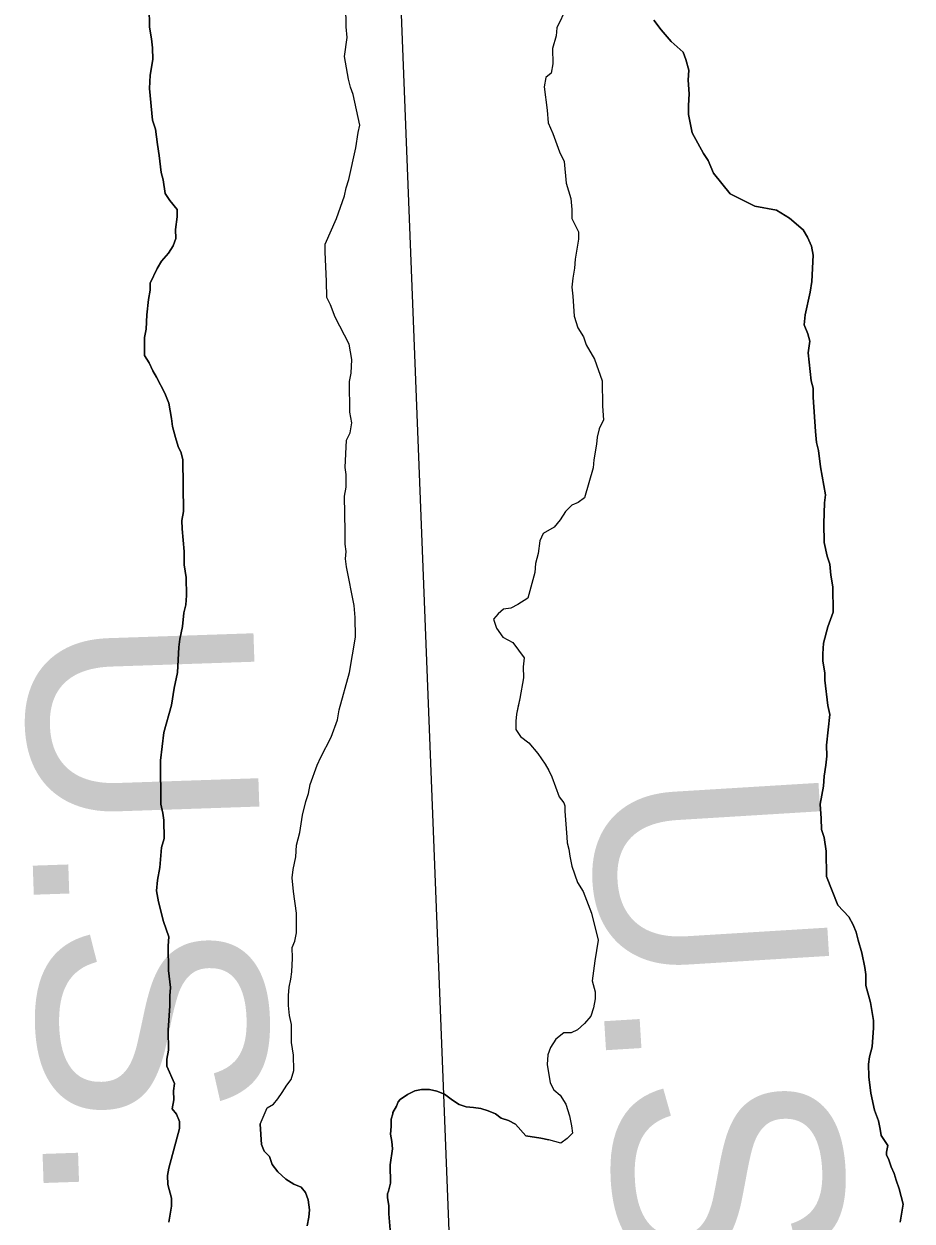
# Model space of a CAD drawing. Extents: x 3172231 to 3210228, y 940198 to 965780.
# Drawn here: x 3192561 to 3192950, y 954736 to 955260 of the extents above; entities that cross this region are included whole.
import ezdxf

# ---------------------------------------------------------------- set-up
doc = ezdxf.new("R2010")
doc.units = 0
for name, color, linetype in [('V-SITE-VEGE', 7, 'Continuous'), ('V-TOPO-BNDY', 7, 'Continuous'), ('V-TOPO-GNAM-IDEN', 7, 'Continuous'), ('V-TOPO-SHOR', 7, 'Continuous')]:
    doc.layers.add(name, color=color, linetype=linetype)

msp = doc.modelspace()

# ---------------------------------------------------------------- linework, layer by layer
at = {"layer": 'V-SITE-VEGE'}
for points in [[(3192615.857, 955267.831), (3192615.966, 955259.115), (3192616.822, 955253.972), (3192617.266, 955250.016), (3192617.332, 955244.867), (3192616.226, 955238.117), (3192615.902, 955232.167), (3192617.262, 955218.317), (3192618.501, 955214.368), (3192619.378, 955207.642), (3192620.228, 955202.899), (3192621.114, 955195.381), (3192621.946, 955192.221), (3192622.812, 955186.288), (3192624.833, 955183.142), (3192628.051, 955179.22), (3192628.09, 955176.05), (3192627.365, 955170.494), (3192627.416, 955166.533), (3192626.265, 955163.35), (3192624.326, 955160.153), (3192621.198, 955156.551), (3192619.257, 955153.354), (3192616.166, 955146.979), (3192616.205, 955143.806), (3192615.462, 955139.835), (3192614.753, 955133.089), (3192614.436, 955126.746), (3192613.688, 955123.171), (3192613.787, 955115.247), (3192615.806, 955112.101), (3192617.434, 955108.554), (3192619.054, 955105.802), (3192622.708, 955098.713), (3192624.346, 955094.376), (3192625.62, 955087.654), (3192626.06, 955084.095), (3192627.305, 955079.354), (3192628.544, 955075.409), (3192629.767, 955072.649), (3192630.601, 955069.489), (3192630.879, 955046.905), (3192630.136, 955042.932), (3192630.181, 955039.369), (3192631.096, 955029.473), (3192631.17, 955023.529), (3192632.03, 955017.994), (3192632.128, 955010.07), (3192631.778, 955006.103), (3192631.033, 955002.525), (3192630.316, 954996.574), (3192629.196, 954991.011), (3192628.843, 954987.442), (3192628.188, 954976.337), (3192626.687, 954969.583), (3192625.591, 954962.04), (3192622.173, 954950.111), (3192620.74, 954937.808), (3192620.975, 954918.793), (3192621.817, 954914.84), (3192622.253, 954911.676), (3192622.351, 954903.75), (3192621.213, 954899.775), (3192620.527, 954891.048), (3192619.406, 954885.488), (3192619.07, 954880.726), (3192619.92, 954875.983), (3192622.011, 954867.292), (3192624.471, 954860.584), (3192624.125, 954856.617), (3192624.258, 954845.921), (3192625.143, 954838.402), (3192624.79, 954834.833), (3192624.844, 954830.475), (3192624.184, 954819.768), (3192624.293, 954811.051), (3192623.547, 954807.078), (3192623.588, 954803.91), (3192626.851, 954796.42), (3192626.494, 954793.244), (3192626.544, 954789.285), (3192625.8, 954785.312), (3192627.811, 954782.961), (3192629.038, 954779.805), (3192629.079, 954776.635), (3192624.391, 954759.354), (3192623.883, 954756.118)], [(3192664.966, 954769.698), (3192664.346, 954778.582), (3192667.43, 954785.695), (3192670.184, 954787.313), (3192672.134, 954789.715), (3192674.082, 954792.515), (3192676.023, 954795.708), (3192677.975, 954798.108), (3192679.116, 954802.085), (3192679.032, 954808.821), (3192678.17, 954814.361), (3192678.071, 954822.283), (3192677.23, 954826.233), (3192676.781, 954830.587), (3192676.726, 954834.945), (3192677.076, 954838.517), (3192677.825, 954842.091), (3192678.184, 954845.267), (3192678.505, 954851.215), (3192678.446, 954855.968), (3192679.601, 954858.757), (3192680.349, 954862.333), (3192680.24, 954871.05), (3192678.936, 954880.542), (3192678.464, 954886.481), (3192678.817, 954890.051), (3192679.937, 954895.613), (3192680.267, 954900.768), (3192681.784, 954906.335), (3192682.88, 954913.877), (3192684.391, 954919.839), (3192685.536, 954923.419), (3192686.28, 954927.392), (3192689.345, 954935.752), (3192690.886, 954939.338), (3192695.532, 954948.112), (3192698.213, 954955.675), (3192698.951, 954960.041), (3192703.503, 954976.345), (3192706.086, 954991.83), (3192705.977, 955000.549), (3192705.519, 955005.693), (3192702.137, 955022.69), (3192701.697, 955026.251), (3192702.053, 955029.423), (3192701.617, 955032.59), (3192701.55, 955038.138), (3192701.357, 955053.59), (3192702.1, 955057.561), (3192702.033, 955063.107), (3192701.597, 955066.271), (3192702.242, 955078.168), (3192703.788, 955081.357), (3192704.525, 955085.725), (3192703.675, 955090.466), (3192703.507, 955103.94), (3192704.257, 955107.516), (3192704.579, 955113.463), (3192703.307, 955120.185), (3192697.216, 955131.996), (3192695.166, 955137.519), (3192693.542, 955140.669), (3192693.454, 955147.8), (3192692.901, 955160.473), (3192692.856, 955164.039), (3192697.869, 955175.196), (3192701.312, 955185.145), (3192702.059, 955188.721), (3192703.204, 955192.301), (3192706.203, 955206.209), (3192707.308, 955212.957), (3192708.062, 955216.138), (3192705.119, 955229.572), (3192703.892, 955232.728), (3192703.057, 955236.284), (3192701.349, 955246.169), (3192702.434, 955254.505), (3192701.98, 955259.254), (3192701.867, 955268.366)], [(3192798.561, 955267.583), (3192794.312, 955258.814), (3192793.959, 955255.242), (3192792.444, 955249.676), (3192792.528, 955242.942), (3192791.784, 955238.969), (3192789.431, 955236.958), (3192788.688, 955232.986), (3192790.005, 955222.699), (3192790.47, 955217.157), (3192792.509, 955212.429), (3192795.381, 955204.54), (3192797.416, 955200.206), (3192798.326, 955190.708), (3192800.39, 955183.996), (3192800.847, 955179.247), (3192800.896, 955175.284), (3192803.743, 955169.376), (3192803.782, 955166.205), (3192802.305, 955157.471), (3192801.957, 955153.504), (3192801.222, 955149.135), (3192800.871, 955145.168), (3192801.318, 955141.212), (3192801.822, 955132.499), (3192803.47, 955127.369), (3192805.895, 955123.437), (3192807.128, 955119.886), (3192810.773, 955113.59), (3192814.06, 955104.12), (3192814.198, 955093.028), (3192814.671, 955087.089), (3192812.735, 955083.104), (3192811.988, 955079.528)], [(3192935.876, 954776.416), (3192935.04, 954779.971), (3192933.395, 954784.706), (3192931.716, 954792.214), (3192930.835, 954799.335), (3192930.768, 954804.883), (3192931.124, 954808.057), (3192932.259, 954812.43), (3192932.949, 954820.759), (3192932.906, 954823.929), (3192931.622, 954831.839), (3192929.547, 954839.34), (3192929.49, 954844.096), (3192929.054, 954847.26), (3192927.786, 954853.584), (3192926.131, 954859.112), (3192925.296, 954862.667), (3192924.069, 954865.823), (3192922.043, 954869.364), (3192917.224, 954874.455), (3192912.313, 954887.075), (3192912.176, 954898.167), (3192911.31, 954904.1), (3192910.077, 954907.651), (3192910.017, 954912.407), (3192909.542, 954918.741), (3192911.029, 954926.686), (3192911.371, 954931.046), (3192912.104, 954935.811), (3192912.453, 954939.778), (3192912.393, 954944.534), (3192913.81, 954958.022), (3192912.971, 954961.975), (3192911.644, 954973.054), (3192911.605, 954976.227), (3192910.749, 954981.363), (3192910.71, 954984.533), (3192911.046, 954989.293), (3192912.94, 954996.449), (3192915.238, 955002.818), (3192915.101, 955013.912), (3192914.245, 955019.052), (3192913.788, 955023.802), (3192912.557, 955027.353), (3192911.293, 955033.282), (3192911.191, 955041.601), (3192911.474, 955050.719), (3192911.826, 955054.288), (3192909.692, 955066.548), (3192908.811, 955073.668), (3192907.976, 955077.224), (3192907.521, 955081.973), (3192906.54, 955097.02), (3192906.493, 955100.981), (3192905.659, 955104.141), (3192904.32, 955116.408), (3192905.047, 955121.569), (3192904.216, 955124.727), (3192902.579, 955128.672), (3192902.923, 955133.034), (3192905.178, 955142.969), (3192905.911, 955147.732), (3192906.563, 955159.232), (3192905.721, 955163.185), (3192904.086, 955167.127), (3192902.067, 955170.271), (3192896.06, 955175.348), (3192890.469, 955178.846), (3192880.936, 955180.707), (3192870.17, 955186.122), (3192862.926, 955195.148), (3192860.478, 955200.665), (3192858.459, 955203.809), (3192853.591, 955212.863), (3192851.91, 955220.766), (3192851.86, 955224.729), (3192852.192, 955229.884), (3192851.721, 955235.823), (3192852.063, 955240.185), (3192850.818, 955244.924), (3192849.587, 955248.08), (3192844.379, 955252.77), (3192839.955, 955257.868), (3192836.734, 955262.187)], [(3192811.988, 955079.528), (3192811.632, 955076.353), (3192810.526, 955069.603), (3192810.173, 955066.034), (3192806.374, 955052.91), (3192803.626, 955050.897), (3192800.867, 955049.67), (3192798.127, 955046.862), (3192795.794, 955043.268), (3192793.06, 955040.065), (3192788.342, 955037.233), (3192786.795, 955034.042), (3192786.073, 955028.485), (3192784.94, 955024.113), (3192784.59, 955020.146), (3192781.559, 955009.013), (3192777.233, 955006.187), (3192774.081, 955004.563), (3192770.919, 955004.127), (3192768.568, 955002.115), (3192766.614, 954999.713), (3192767.854, 954995.767), (3192770.676, 954991.839), (3192775.062, 954989.516), (3192779.902, 954982.84), (3192779.554, 954978.873), (3192779.613, 954974.117), (3192778.141, 954964.985), (3192776.639, 954958.231), (3192776.283, 954955.057), (3192776.326, 954951.491), (3192778.35, 954948.345), (3192781.948, 954945.617), (3192785.968, 954940.913), (3192789.198, 954936.196), (3192790.816, 954933.444), (3192792.038, 954930.683), (3192795.317, 954922.008), (3192797.332, 954919.257), (3192797.742, 954918.074), (3192797.773, 954915.698), (3192798.707, 954904.219), (3192798.737, 954901.841), (3192799.563, 954899.076), (3192799.999, 954895.912), (3192800.845, 954891.562), (3192803.311, 954884.462), (3192805.737, 954880.532), (3192809.42, 954871.066), (3192812.34, 954859.212), (3192810.87, 954850.08), (3192809.788, 954841.349), (3192811.038, 954836.61), (3192811.077, 954833.44), (3192810.333, 954829.469), (3192809.188, 954825.889), (3192806.454, 954822.684), (3192803.319, 954819.872), (3192800.56, 954818.649), (3192797.392, 954818.611), (3192793.859, 954815.793), (3192791.526, 954812.196), (3192790.377, 954809.014), (3192790.035, 954804.649), (3192791.322, 954796.742), (3192792.946, 954793.59), (3192795.749, 954791.249), (3192798.174, 954787.315), (3192799.823, 954782.185), (3192800.671, 954777.837), (3192801.105, 954774.671), (3192798.758, 954772.264), (3192796.009, 954770.249), (3192790.736, 954771.683), (3192787.226, 954772.457), (3192780.752, 954773.477), (3192776.125, 954778.548), (3192773.148, 954780.137), (3192769.906, 954781.183), (3192767.464, 954783.045), (3192764.22, 954784.364), (3192760.978, 954785.41), (3192757.74, 954785.918), (3192754.507, 954786.158), (3192751.533, 954787.207), (3192748.553, 954789.064), (3192745.027, 954791.726), (3192741.782, 954793.041), (3192738.543, 954793.82), (3192735.043, 954793.787), (3192732.085, 954793.221), (3192728.868, 954791.575), (3192725.657, 954789.39), (3192724.858, 954788.304), (3192724.067, 954786.412), (3192722.476, 954783.704), (3192722.482, 954783.168), (3192721.698, 954780.733), (3192721.726, 954777.499), (3192721.489, 954774.267), (3192722.056, 954771.04)], [(3192944.6, 954735.679), (3192945.876, 954743.502), (3192944.197, 954750.22), (3192942.814, 954753.978), (3192941.979, 954756.933), (3192940.604, 954759.882), (3192939.494, 954763.374), (3192938.671, 954764.984), (3192938.659, 954766.329), (3192939.169, 954769.297), (3192936.306, 954773.647), (3192935.876, 954776.416)], [(3192684.963, 954734.063), (3192685.735, 954737.837), (3192685.974, 954741.073), (3192685.395, 954745.378), (3192684.287, 954748.602), (3192682.38, 954751.006), (3192679.136, 954752.323), (3192675.614, 954754.445), (3192672.083, 954757.644), (3192669.627, 954760.855), (3192668.517, 954764.345), (3192666.072, 954766.747), (3192664.966, 954769.698)], [(3192722.056, 954771.04), (3192722.355, 954767.812), (3192721.343, 954760.798), (3192721.419, 954752.718), (3192720.643, 954749.21), (3192720.117, 954748.129), (3192720.133, 954746.242), (3192720.702, 954743.015), (3192720.737, 954739.244), (3192721.341, 954732.246)], [(3192623.883, 954756.118), (3192623.92, 954752.077), (3192625.591, 954746.167), (3192625.624, 954742.667), (3192624.344, 954735.65)]]:
    msp.add_lwpolyline(points, dxfattribs=at)
at = {"layer": 'V-TOPO-BNDY'}
msp.add_line((3192713.053, 955595.491), (3192802.44, 953324.154), dxfattribs=at)
at = {"layer": 'V-TOPO-SHOR'}
for points in [[(3192629.079, 954776.637), (3192629.038, 954779.805), (3192627.811, 954782.961), (3192625.8, 954785.312), (3192626.544, 954789.285), (3192626.494, 954793.246), (3192626.851, 954796.42), (3192623.588, 954803.91), (3192623.549, 954807.078), (3192624.293, 954811.051), (3192624.184, 954819.768), (3192624.844, 954830.475), (3192624.79, 954834.833), (3192625.143, 954838.402), (3192624.258, 954845.921), (3192624.125, 954856.617), (3192624.471, 954860.584), (3192622.011, 954867.292), (3192619.92, 954875.983), (3192619.07, 954880.726), (3192619.406, 954885.488), (3192620.527, 954891.048), (3192621.213, 954899.775), (3192622.351, 954903.75), (3192622.253, 954911.676), (3192621.817, 954914.84), (3192620.975, 954918.793), (3192620.74, 954937.808), (3192622.173, 954950.111), (3192625.591, 954962.04), (3192626.687, 954969.583), (3192628.188, 954976.337), (3192628.843, 954987.442), (3192629.196, 954991.011), (3192630.316, 954996.574), (3192631.033, 955002.527), (3192631.78, 955006.103), (3192632.128, 955010.07), (3192632.03, 955017.994), (3192631.17, 955023.529), (3192631.096, 955029.473), (3192630.181, 955039.369), (3192630.136, 955042.934), (3192630.879, 955046.905), (3192630.601, 955069.489), (3192629.767, 955072.649), (3192628.544, 955075.407), (3192627.307, 955079.354), (3192626.06, 955084.095), (3192625.62, 955087.654), (3192624.346, 955094.376), (3192622.708, 955098.713), (3192619.054, 955105.802), (3192617.434, 955108.554), (3192615.806, 955112.101), (3192613.787, 955115.247), (3192613.688, 955123.171), (3192614.436, 955126.746), (3192614.753, 955133.089), (3192615.462, 955139.835), (3192616.205, 955143.806), (3192616.166, 955146.977), (3192619.257, 955153.354), (3192621.198, 955156.549), (3192624.324, 955160.153), (3192626.265, 955163.348), (3192627.416, 955166.533), (3192627.367, 955170.494), (3192628.09, 955176.05), (3192628.051, 955179.22), (3192624.831, 955183.142), (3192622.812, 955186.288), (3192621.946, 955192.221), (3192621.114, 955195.381), (3192620.228, 955202.899), (3192619.378, 955207.642), (3192618.501, 955214.368), (3192617.262, 955218.317), (3192615.902, 955232.167), (3192616.226, 955238.117), (3192617.332, 955244.867), (3192617.266, 955250.016), (3192616.822, 955253.974), (3192615.966, 955259.115), (3192615.857, 955267.831)], [(3192664.346, 954778.582), (3192667.43, 954785.695), (3192670.184, 954787.313), (3192672.134, 954789.715), (3192674.082, 954792.515), (3192676.023, 954795.708), (3192677.975, 954798.108), (3192679.116, 954802.085), (3192679.032, 954808.821), (3192678.17, 954814.359), (3192678.071, 954822.283), (3192677.23, 954826.233), (3192676.781, 954830.587), (3192676.726, 954834.945), (3192677.078, 954838.517), (3192677.825, 954842.093), (3192678.184, 954845.267), (3192678.505, 954851.215), (3192678.446, 954855.968), (3192679.601, 954858.757), (3192680.349, 954862.333), (3192680.24, 954871.05), (3192678.936, 954880.542), (3192678.464, 954886.481), (3192678.817, 954890.051), (3192679.937, 954895.613), (3192680.269, 954900.768), (3192681.784, 954906.335), (3192682.88, 954913.877), (3192684.391, 954919.839), (3192685.536, 954923.419), (3192686.28, 954927.392), (3192689.345, 954935.752), (3192690.886, 954939.336), (3192695.532, 954948.112), (3192698.213, 954955.675), (3192698.951, 954960.041), (3192703.503, 954976.345), (3192706.086, 954991.83), (3192705.977, 955000.549), (3192705.519, 955005.693), (3192702.137, 955022.69), (3192701.697, 955026.251), (3192702.053, 955029.426), (3192701.617, 955032.59), (3192701.55, 955038.138), (3192701.357, 955053.59), (3192702.1, 955057.561), (3192702.033, 955063.107), (3192701.597, 955066.271), (3192702.242, 955078.168), (3192703.788, 955081.357), (3192704.525, 955085.725), (3192703.675, 955090.468), (3192703.507, 955103.94), (3192704.257, 955107.516), (3192704.579, 955113.463), (3192703.307, 955120.185), (3192697.216, 955131.996), (3192695.166, 955137.519), (3192693.542, 955140.669), (3192693.454, 955147.8), (3192692.901, 955160.473), (3192692.856, 955164.039), (3192697.869, 955175.196), (3192701.312, 955185.145), (3192702.059, 955188.721), (3192703.204, 955192.301), (3192706.203, 955206.209), (3192707.308, 955212.957), (3192708.06, 955216.138), (3192705.119, 955229.572), (3192703.892, 955232.728), (3192703.057, 955236.284), (3192701.349, 955246.169), (3192702.434, 955254.505), (3192701.98, 955259.254), (3192701.867, 955268.366)], [(3192798.561, 955267.583), (3192794.312, 955258.814), (3192793.959, 955255.242), (3192792.444, 955249.676), (3192792.528, 955242.942), (3192791.784, 955238.969), (3192789.431, 955236.958), (3192788.688, 955232.986), (3192790.005, 955222.699), (3192790.47, 955217.157), (3192792.509, 955212.429), (3192795.381, 955204.54), (3192797.416, 955200.206), (3192798.326, 955190.708), (3192800.39, 955183.996), (3192800.847, 955179.247), (3192800.896, 955175.284), (3192803.743, 955169.376), (3192803.782, 955166.205), (3192802.305, 955157.471), (3192801.957, 955153.504), (3192801.22, 955149.135), (3192800.871, 955145.168), (3192801.318, 955141.212), (3192801.822, 955132.499), (3192803.47, 955127.369), (3192805.895, 955123.437), (3192807.128, 955119.886), (3192810.773, 955113.59), (3192814.06, 955104.12), (3192814.198, 955093.028), (3192814.669, 955087.089), (3192812.735, 955083.104), (3192811.988, 955079.528)], [(3192836.734, 955262.187), (3192839.957, 955257.868), (3192844.379, 955252.77), (3192849.589, 955248.08), (3192850.818, 955244.924), (3192852.063, 955240.185), (3192851.721, 955235.823), (3192852.192, 955229.884), (3192851.86, 955224.729), (3192851.91, 955220.766), (3192853.591, 955212.863), (3192858.459, 955203.809), (3192860.478, 955200.665), (3192862.926, 955195.148), (3192870.17, 955186.122), (3192880.936, 955180.707), (3192890.469, 955178.846), (3192896.06, 955175.348), (3192902.067, 955170.271), (3192904.086, 955167.127), (3192905.721, 955163.185), (3192906.563, 955159.232), (3192905.911, 955147.732), (3192905.178, 955142.969), (3192902.923, 955133.034), (3192902.581, 955128.672), (3192904.216, 955124.727), (3192905.047, 955121.569), (3192904.32, 955116.408), (3192905.659, 955104.141), (3192906.493, 955100.981), (3192906.54, 955097.02), (3192907.521, 955081.973), (3192907.976, 955077.224), (3192908.811, 955073.668), (3192909.692, 955066.548), (3192911.826, 955054.288), (3192911.474, 955050.719), (3192911.191, 955041.601), (3192911.293, 955033.282), (3192912.557, 955027.353), (3192913.788, 955023.802), (3192914.245, 955019.052), (3192915.101, 955013.912), (3192915.238, 955002.818), (3192912.94, 954996.449), (3192911.046, 954989.293), (3192910.71, 954984.533), (3192910.749, 954981.363), (3192911.605, 954976.225), (3192911.644, 954973.054), (3192912.971, 954961.975), (3192913.81, 954958.022), (3192912.393, 954944.534), (3192912.453, 954939.778), (3192912.104, 954935.811), (3192911.371, 954931.048), (3192911.029, 954926.686), (3192909.542, 954918.741), (3192910.017, 954912.407), (3192910.077, 954907.651), (3192911.31, 954904.1), (3192912.176, 954898.167), (3192912.313, 954887.075), (3192917.224, 954874.455), (3192922.043, 954869.364), (3192924.069, 954865.823), (3192925.296, 954862.667), (3192926.131, 954859.112), (3192927.786, 954853.584)], [(3192811.988, 955079.528), (3192811.632, 955076.353), (3192810.526, 955069.603), (3192810.173, 955066.034), (3192806.374, 955052.91), (3192803.626, 955050.895), (3192800.867, 955049.67), (3192798.127, 955046.862), (3192795.794, 955043.268), (3192793.06, 955040.065), (3192788.342, 955037.233), (3192786.795, 955034.042), (3192786.073, 955028.485), (3192784.938, 955024.113), (3192784.59, 955020.146), (3192781.559, 955009.013), (3192777.233, 955006.187), (3192774.084, 955004.563), (3192770.919, 955004.127), (3192768.566, 955002.115), (3192766.614, 954999.713), (3192767.854, 954995.767), (3192770.676, 954991.839), (3192775.062, 954989.516), (3192779.902, 954982.84), (3192779.554, 954978.873), (3192779.613, 954974.117), (3192778.141, 954964.985), (3192777.389, 954961.807), (3192776.639, 954958.231), (3192776.283, 954955.057), (3192776.326, 954951.491), (3192778.347, 954948.345), (3192781.948, 954945.617), (3192785.968, 954940.913), (3192789.198, 954936.196), (3192790.816, 954933.444), (3192792.038, 954930.683), (3192795.317, 954922.008), (3192797.332, 954919.257), (3192797.742, 954918.076), (3192797.773, 954915.698), (3192798.707, 954904.219), (3192798.737, 954901.841), (3192799.563, 954899.076), (3192799.999, 954895.912), (3192800.845, 954891.564), (3192803.311, 954884.462), (3192805.737, 954880.53), (3192809.422, 954871.066), (3192812.34, 954859.212), (3192810.87, 954850.08), (3192809.788, 954841.349), (3192811.038, 954836.61), (3192811.077, 954833.44), (3192810.333, 954829.469), (3192809.188, 954825.889), (3192806.454, 954822.684), (3192803.319, 954819.872), (3192800.56, 954818.649), (3192797.392, 954818.611), (3192793.859, 954815.793), (3192791.526, 954812.196), (3192790.377, 954809.014), (3192790.035, 954804.649), (3192791.322, 954796.742), (3192792.946, 954793.59), (3192795.749, 954791.247), (3192798.174, 954787.315), (3192799.823, 954782.185), (3192800.671, 954777.837), (3192801.105, 954774.671), (3192798.758, 954772.264), (3192796.009, 954770.249), (3192790.736, 954771.683)], [(3192927.786, 954853.584), (3192929.054, 954847.26), (3192929.49, 954844.096), (3192929.547, 954839.34), (3192931.622, 954831.839), (3192932.908, 954823.929), (3192932.949, 954820.759), (3192932.259, 954812.43), (3192931.124, 954808.057), (3192930.768, 954804.883), (3192930.835, 954799.335), (3192931.716, 954792.214), (3192933.395, 954784.706), (3192935.04, 954779.971), (3192935.876, 954776.416), (3192936.306, 954773.647), (3192939.171, 954769.297)], [(3192721.341, 954732.246), (3192720.737, 954739.244), (3192720.702, 954743.015), (3192720.133, 954746.242), (3192720.117, 954748.127), (3192720.643, 954749.21), (3192721.419, 954752.718), (3192721.343, 954760.798), (3192722.355, 954767.812), (3192722.056, 954771.04), (3192721.489, 954774.267), (3192721.726, 954777.501), (3192721.698, 954780.733), (3192722.482, 954783.166), (3192722.476, 954783.704), (3192724.067, 954786.412), (3192724.858, 954788.304), (3192725.657, 954789.39), (3192728.868, 954791.575), (3192732.085, 954793.221), (3192735.043, 954793.787), (3192738.543, 954793.82), (3192741.782, 954793.041), (3192745.027, 954791.724), (3192748.553, 954789.064), (3192751.533, 954787.207), (3192754.507, 954786.158), (3192757.74, 954785.918), (3192760.978, 954785.41), (3192764.22, 954784.364), (3192767.464, 954783.045), (3192769.906, 954781.183), (3192773.148, 954780.137), (3192776.125, 954778.548), (3192780.752, 954773.475), (3192787.226, 954772.457), (3192790.736, 954771.683)], [(3192625.591, 954746.167), (3192623.92, 954752.077), (3192623.883, 954756.118), (3192624.391, 954759.354), (3192629.079, 954776.637)], [(3192664.346, 954778.582), (3192664.966, 954769.698), (3192666.072, 954766.747), (3192668.517, 954764.345), (3192669.627, 954760.855), (3192672.083, 954757.644), (3192675.614, 954754.445), (3192679.134, 954752.323), (3192682.38, 954751.006), (3192684.287, 954748.602), (3192685.395, 954745.378), (3192685.974, 954741.073), (3192685.735, 954737.839), (3192684.963, 954734.063)], [(3192939.171, 954769.297), (3192938.659, 954766.329), (3192938.671, 954764.984), (3192939.494, 954763.374), (3192940.604, 954759.882), (3192941.979, 954756.933), (3192942.814, 954753.978), (3192944.197, 954750.22), (3192945.876, 954743.502), (3192944.6, 954735.679)], [(3192624.344, 954735.65), (3192625.624, 954742.667), (3192625.591, 954746.167)]]:
    msp.add_lwpolyline(points, dxfattribs=at)

# ---------------------------------------------------------------- texts
at = {"layer": 'V-TOPO-GNAM-IDEN'}
for rotation, p in [(271.94199, (3192561.161, 955000.518)), (273.50401, (3192808.372, 954932.252))]:
    msp.add_text('U.S. ARMY', height=99.9998, rotation=rotation, dxfattribs=at).set_placement(p)

doc.saveas('drawing.dxf')
